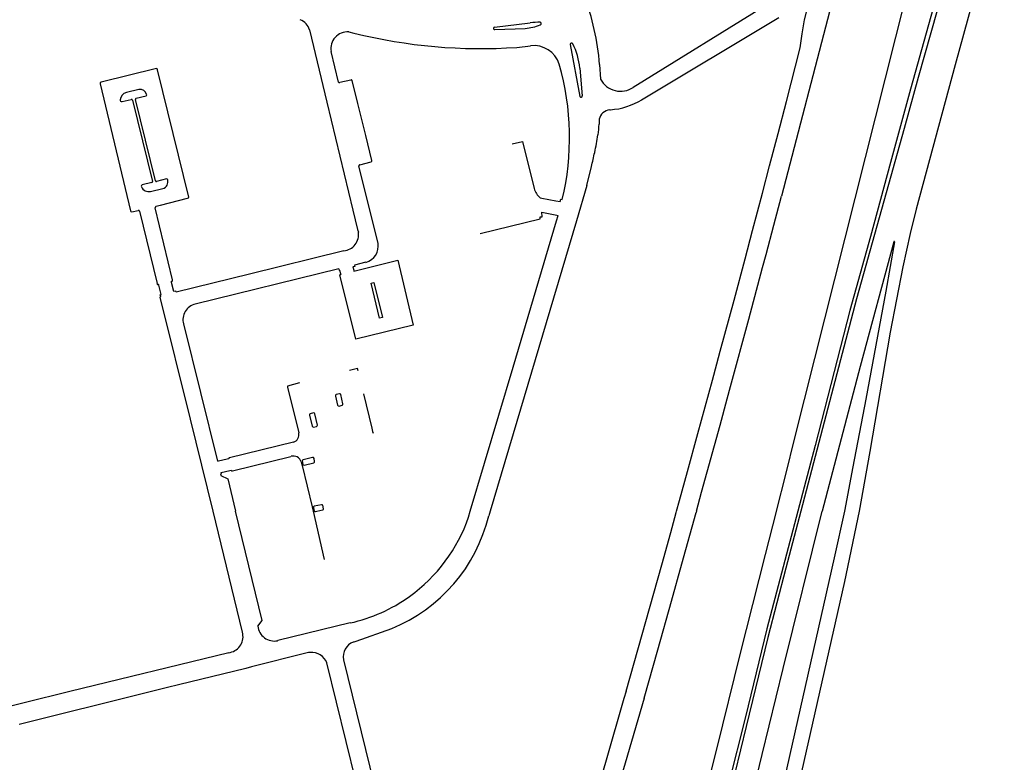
# Model space of a CAD drawing. Extents: x 148869 to 161638, y 453607 to 469810.
# Tile 1012 of 1056: x 159151.14 to 159154.75, y 459859.9 to 459862.63. Entities that reach past the tile are written whole.
import ezdxf

# ---------------------------------------------------------------- set-up
doc = ezdxf.new("R2010")
doc.units = 0
doc.layers.add('LKI_V01_KANTRIJWEG', color=252, linetype='CONTINUOUS')

msp = doc.modelspace()

# ---------------------------------------------------------------- linework, layer by layer
at = {"layer": 'LKI_V01_KANTRIJWEG'}
for p, q in [((159154.4477, 459862.9291), (159153.983, 459861.0846)), ((159154.4477, 459862.9291), (159153.983, 459861.0846)), ((159153.8941, 459862.6879), (159153.391, 459862.3778)), ((159153.8941, 459862.6879), (159153.391, 459862.3778)), ((159154.1208, 459862.6887), (159153.9355, 459861.9782)), ((159154.1208, 459862.6887), (159153.9355, 459861.9782)), ((159152.8804, 459862.5987), (159153.0123, 459862.615)), ((159152.8804, 459862.5987), (159153.0123, 459862.615)), ((159153.4218, 459862.3323), (159153.926, 459862.6348)), ((159153.4218, 459862.3323), (159153.926, 459862.6348)), ((159152.3449, 459862.582), (159152.3636, 459862.5774)), ((159152.3449, 459862.582), (159152.3636, 459862.5774)), ((159152.8824, 459862.5902), (159152.9935, 459862.5945)), ((159152.8824, 459862.5902), (159152.9935, 459862.5945)), ((159152.9625, 459862.5248), (159153.013, 459862.5306)), ((159152.9625, 459862.5248), (159153.013, 459862.5306)), ((159153.1587, 459862.5359), (159153.1947, 459862.3442)), ((159153.1587, 459862.5359), (159153.1947, 459862.3442)), ((159152.307, 459862.3974), (159152.2801, 459862.5097)), ((159152.307, 459862.3974), (159152.2801, 459862.5097)), ((159153.2673, 459862.4621), (159153.2709, 459862.4081)), ((159153.2673, 459862.4621), (159153.2709, 459862.4081)), ((159151.6377, 459862.4467), (159151.4344, 459862.3968)), ((159151.6377, 459862.4467), (159151.4344, 459862.3968)), ((159151.7571, 459861.9744), (159151.6421, 459862.4425)), ((159151.7571, 459861.9744), (159151.6421, 459862.4425)), ((159153.1941, 459862.4485), (159153.2035, 459862.3464)), ((159153.1941, 459862.4485), (159153.2035, 459862.3464)), ((159151.4307, 459862.3904), (159151.5426, 459861.9241)), ((159151.4307, 459862.3904), (159151.5426, 459861.9241)), ((159152.3525, 459862.4041), (159152.3121, 459862.3952)), ((159152.3525, 459862.4041), (159152.3121, 459862.3952)), ((159152.3786, 459862.3183), (159152.3579, 459862.4028)), ((159152.3786, 459862.3183), (159152.3579, 459862.4028)), ((159151.5737, 459862.3697), (159151.5274, 459862.3587)), ((159151.5737, 459862.3697), (159151.5274, 459862.3587)), ((159151.6022, 459862.3507), (159151.6019, 459862.3519)), ((159151.6022, 459862.3507), (159151.6019, 459862.3519)), ((159151.5051, 459862.3318), (159151.5051, 459862.3296)), ((159151.5051, 459862.3318), (159151.5051, 459862.3296)), ((159151.5124, 459862.326), (159151.5457, 459862.3337)), ((159151.5124, 459862.326), (159151.5457, 459862.3337)), ((159151.5499, 459862.331), (159151.6239, 459862.0322)), ((159151.5499, 459862.331), (159151.6239, 459862.0322)), ((159151.634, 459862.0342), (159151.5615, 459862.3337)), ((159151.634, 459862.0342), (159151.5615, 459862.3337)), ((159151.5639, 459862.338), (159151.6001, 459862.3466)), ((159151.5639, 459862.338), (159151.6001, 459862.3466)), ((159152.3859, 459862.2887), (159152.3786, 459862.3183)), ((159152.3859, 459862.2887), (159152.3786, 459862.3183)), ((159153.9233, 459862.2077), (159153.9542, 459862.3264)), ((159153.9233, 459862.2077), (159153.9542, 459862.3264)), ((159152.4075, 459862.2003), (159152.3859, 459862.2887)), ((159152.4075, 459862.2003), (159152.3859, 459862.2887)), ((159153.3045, 459862.2953), (159153.3073, 459862.2956)), ((159153.3045, 459862.2953), (159153.3073, 459862.2956)), ((159153.2654, 459862.2605), (159153.2651, 459862.2424)), ((159153.2654, 459862.2605), (159153.2651, 459862.2424)), ((159153.8922, 459862.089), (159153.9233, 459862.2077)), ((159153.8922, 459862.089), (159153.9233, 459862.2077)), ((159152.4148, 459862.1708), (159152.4075, 459862.2003)), ((159152.4148, 459862.1708), (159152.4075, 459862.2003)), ((159152.4299, 459862.1093), (159152.4148, 459862.1708)), ((159152.4299, 459862.1093), (159152.4148, 459862.1708)), ((159152.9462, 459862.1704), (159152.9839, 459862.1794)), ((159152.9462, 459862.1704), (159152.9839, 459862.1794)), ((159152.9839, 459862.1794), (159153.0266, 459862.0056)), ((159152.9839, 459862.1794), (159153.0266, 459862.0056)), ((159152.3861, 459862.0927), (159152.4275, 459862.104)), ((159152.3861, 459862.0927), (159152.4275, 459862.104)), ((159152.4527, 459861.8055), (159152.3822, 459862.0886)), ((159152.4527, 459861.8055), (159152.3822, 459862.0886)), ((159153.2207, 459862.0166), (159153.2374, 459862.0868)), ((159153.2207, 459862.0166), (159153.2374, 459862.0868)), ((159153.8657, 459861.9884), (159153.8922, 459862.089)), ((159153.8657, 459861.9884), (159153.8922, 459862.089)), ((159151.6212, 459862.0285), (159151.585, 459862.019)), ((159151.6212, 459862.0285), (159151.585, 459862.019)), ((159151.6748, 459862.0414), (159151.6381, 459862.0322)), ((159151.6748, 459862.0414), (159151.6381, 459862.0322)), ((159151.5821, 459862.0145), (159151.5828, 459862.012)), ((159151.5821, 459862.0145), (159151.5828, 459862.012)), ((159151.6164, 459861.9953), (159151.6615, 459862.0057)), ((159151.6164, 459861.9953), (159151.6615, 459862.0057)), ((159153.8296, 459861.8519), (159153.8657, 459861.9884)), ((159153.8296, 459861.8519), (159153.8657, 459861.9884)), ((159151.6525, 459861.945), (159151.7528, 459861.97)), ((159151.6525, 459861.945), (159151.7528, 459861.97)), ((159153.0484, 459861.9723), (159153.055, 459861.971)), ((159153.0484, 459861.9723), (159153.055, 459861.971)), ((159153.055, 459861.971), (159153.1061, 459861.9611)), ((159153.055, 459861.971), (159153.1061, 459861.9611)), ((159153.1061, 459861.9611), (159153.1221, 459861.958)), ((159153.1061, 459861.9611), (159153.1221, 459861.958)), ((159153.9073, 459861.8708), (159153.9355, 459861.9782)), ((159153.9073, 459861.8708), (159153.9355, 459861.9782)), ((159151.5479, 459861.9199), (159151.5709, 459861.9254)), ((159151.5479, 459861.9199), (159151.5709, 459861.9254)), ((159151.576, 459861.9226), (159151.6401, 459861.6567)), ((159151.576, 459861.9226), (159151.6401, 459861.6567)), ((159151.6975, 459861.6705), (159151.6337, 459861.9354)), ((159151.6975, 459861.6705), (159151.6337, 459861.9354)), ((159151.6364, 459861.941), (159151.6525, 459861.945)), ((159151.6364, 459861.941), (159151.6525, 459861.945)), ((159153.0554, 459861.919), (159153.1095, 459861.9085)), ((159153.0554, 459861.919), (159153.1095, 459861.9085)), ((159153.1083, 459861.8868), (159153.1144, 459861.9074)), ((159153.1083, 459861.8868), (159153.1144, 459861.9074)), ((159153.1095, 459861.9085), (159153.1144, 459861.9074)), ((159153.1095, 459861.9085), (159153.1144, 459861.9074)), ((159153.802, 459861.748), (159153.8296, 459861.8519)), ((159153.802, 459861.748), (159153.8296, 459861.8519)), ((159153.879, 459861.7635), (159153.9073, 459861.8708)), ((159153.879, 459861.7635), (159153.9073, 459861.8708)), ((159152.4082, 459861.7347), (159152.3663, 459861.7244)), ((159152.4082, 459861.7347), (159152.3663, 459861.7244)), ((159153.7613, 459861.5956), (159153.802, 459861.748)), ((159153.7613, 459861.5956), (159153.802, 459861.748)), ((159153.8664, 459861.7161), (159153.879, 459861.7635)), ((159153.8664, 459861.7161), (159153.879, 459861.7635)), ((159152.308, 459861.7102), (159151.7806, 459861.581)), ((159152.308, 459861.7102), (159151.7806, 459861.581)), ((159152.3115, 459861.7057), (159152.3143, 459861.6942)), ((159152.3115, 459861.7057), (159152.3143, 459861.6942)), ((159152.3605, 459861.7177), (159152.3632, 459861.7065)), ((159152.3605, 459861.7177), (159152.3632, 459861.7065)), ((159152.3632, 459861.7065), (159152.3643, 459861.7021)), ((159152.3632, 459861.7065), (159152.3643, 459861.7021)), ((159153.8153, 459861.5253), (159153.8664, 459861.7161)), ((159153.8153, 459861.5253), (159153.8664, 459861.7161)), ((159151.6931, 459861.6653), (159151.6938, 459861.6655)), ((159151.6931, 459861.6653), (159151.6938, 459861.6655)), ((159151.694, 459861.661), (159151.6931, 459861.6653)), ((159151.694, 459861.661), (159151.6931, 459861.6653)), ((159152.3143, 459861.6942), (159152.3153, 459861.6898)), ((159152.3143, 459861.6942), (159152.3153, 459861.6898)), ((159151.6474, 459861.6503), (159151.6462, 459861.654)), ((159151.6474, 459861.6503), (159151.6462, 459861.654)), ((159151.6555, 459861.6162), (159151.6474, 459861.6503)), ((159151.6555, 459861.6162), (159151.6474, 459861.6503)), ((159151.702, 459861.6272), (159151.694, 459861.661)), ((159151.702, 459861.6272), (159151.694, 459861.661)), ((159152.4276, 459861.6583), (159152.4378, 459861.6607)), ((159152.4276, 459861.6583), (159152.4378, 459861.6607)), ((159152.4581, 459861.5294), (159152.4276, 459861.6583)), ((159152.4581, 459861.5294), (159152.4276, 459861.6583)), ((159152.4378, 459861.6607), (159152.4687, 459861.5319)), ((159152.4378, 459861.6607), (159152.4687, 459861.5319)), ((159153.711, 459861.4081), (159153.7613, 459861.5956)), ((159153.711, 459861.4081), (159153.7613, 459861.5956)), ((159152.4687, 459861.5319), (159152.4581, 459861.5294)), ((159152.4687, 459861.5319), (159152.4581, 459861.5294)), ((159153.7487, 459861.2781), (159153.8153, 459861.5253)), ((159153.7487, 459861.2781), (159153.8153, 459861.5253)), ((159151.7375, 459861.5086), (159151.8621, 459861.0036)), ((159151.7375, 459861.5086), (159151.8621, 459861.0036)), ((159153.6986, 459861.3621), (159153.711, 459861.4081)), ((159153.6986, 459861.3621), (159153.711, 459861.4081)), ((159152.3772, 459861.3442), (159152.3475, 459861.3369)), ((159152.3772, 459861.3442), (159152.3475, 459861.3369)), ((159152.3794, 459861.3354), (159152.3772, 459861.3442)), ((159152.3794, 459861.3354), (159152.3772, 459861.3442)), ((159153.682, 459861.301), (159153.6986, 459861.3621)), ((159153.682, 459861.301), (159153.6986, 459861.3621)), ((159153.6288, 459861.1058), (159153.682, 459861.301)), ((159153.6288, 459861.1058), (159153.682, 459861.301)), ((159152.1196, 459861.2758), (159152.1612, 459861.1077)), ((159152.1196, 459861.2758), (159152.1612, 459861.1077)), ((159152.1643, 459861.2916), (159152.1202, 459861.2797)), ((159152.1643, 459861.2916), (159152.1202, 459861.2797)), ((159153.7363, 459861.2324), (159153.7487, 459861.2781)), ((159153.7363, 459861.2324), (159153.7487, 459861.2781)), ((159152.3995, 459861.2518), (159152.4299, 459861.1253)), ((159152.3995, 459861.2518), (159152.4299, 459861.1253)), ((159153.71, 459861.1361), (159153.7363, 459861.2324)), ((159153.71, 459861.1361), (159153.7363, 459861.2324)), ((159152.4299, 459861.1253), (159152.4329, 459861.1131)), ((159152.4299, 459861.1253), (159152.4329, 459861.1131)), ((159153.6422, 459860.8895), (159153.71, 459861.1361)), ((159153.6422, 459860.8895), (159153.71, 459861.1361)), ((159152.4329, 459861.1131), (159152.4345, 459861.1064)), ((159152.4329, 459861.1131), (159152.4345, 459861.1064)), ((159153.5904, 459860.9657), (159153.6288, 459861.1058)), ((159153.5904, 459860.9657), (159153.6288, 459861.1058)), ((159152.1415, 459861.0739), (159151.9067, 459861.0166)), ((159152.1415, 459861.0739), (159151.9067, 459861.0166)), ((159151.8983, 459861.0114), (159151.8664, 459861.0042)), ((159151.8983, 459861.0114), (159151.8664, 459861.0042)), ((159151.904, 459861.0127), (159151.8983, 459861.0114)), ((159151.904, 459861.0127), (159151.8983, 459861.0114)), ((159151.9171, 459860.9678), (159152.1327, 459861.0216)), ((159151.9171, 459860.9678), (159152.1327, 459861.0216)), ((159151.8664, 459861.0042), (159151.8621, 459861.0036)), ((159151.8664, 459861.0042), (159151.8621, 459861.0036)), ((159152.1704, 459861.001), (159152.1737, 459860.9876)), ((159152.1704, 459861.001), (159152.1737, 459860.9876)), ((159152.1737, 459860.9876), (159152.2105, 459860.8363)), ((159152.1737, 459860.9876), (159152.2105, 459860.8363)), ((159152.1812, 459860.9895), (159152.217, 459860.9983)), ((159152.1812, 459860.9895), (159152.217, 459860.9983)), ((159151.8738, 459860.9561), (159151.8751, 459860.9511)), ((159151.8738, 459860.9561), (159151.8751, 459860.9511)), ((159151.876, 459860.9624), (159151.9081, 459860.9698)), ((159151.876, 459860.9624), (159151.9081, 459860.9698)), ((159151.9081, 459860.9698), (159151.913, 459860.9709)), ((159151.9081, 459860.9698), (159151.913, 459860.9709)), ((159153.5612, 459860.8596), (159153.5904, 459860.9657)), ((159153.5612, 459860.8596), (159153.5904, 459860.9657)), ((159153.6231, 459860.8203), (159153.6422, 459860.8895)), ((159153.6231, 459860.8203), (159153.6422, 459860.8895)), ((159152.2105, 459860.8363), (159152.2146, 459860.8195)), ((159152.2105, 459860.8363), (159152.2146, 459860.8195)), ((159152.2447, 459860.8438), (159152.2181, 459860.838)), ((159152.2447, 459860.8438), (159152.2181, 459860.838)), ((159153.5503, 459860.8203), (159153.5612, 459860.8596)), ((159153.5503, 459860.8203), (159153.5612, 459860.8596)), ((159151.954, 459860.3753), (159151.8471, 459860.8195)), ((159151.954, 459860.3753), (159151.8471, 459860.8195)), ((159152.2146, 459860.8195), (159152.2546, 459860.6419)), ((159152.2146, 459860.8195), (159152.2546, 459860.6419)), ((159152.7856, 459860.7985), (159152.7918, 459860.8195)), ((159152.7856, 459860.7985), (159152.7918, 459860.8195)), ((159152.8646, 459860.8195), (159152.8596, 459860.8027)), ((159152.8646, 459860.8195), (159152.8596, 459860.8027)), ((159153.5285, 459860.7412), (159153.549, 459860.8156)), ((159153.5285, 459860.7412), (159153.549, 459860.8156)), ((159153.549, 459860.8156), (159153.5503, 459860.8203)), ((159153.549, 459860.8156), (159153.5503, 459860.8203)), ((159153.5695, 459860.6269), (159153.6218, 459860.8156)), ((159153.5695, 459860.6269), (159153.6218, 459860.8156)), ((159153.6231, 459860.8203), (159153.6218, 459860.8156)), ((159153.6231, 459860.8203), (159153.6218, 459860.8156)), ((159153.4956, 459860.6229), (159153.5285, 459860.7412)), ((159153.4956, 459860.6229), (159153.5285, 459860.7412)), ((159153.3648, 459860.1586), (159153.4956, 459860.6229)), ((159153.3648, 459860.1586), (159153.4956, 459860.6229)), ((159153.531, 459860.4887), (159153.5695, 459860.6269)), ((159153.531, 459860.4887), (159153.5695, 459860.6269)), ((159152.5679, 459860.5064), (159152.5688, 459860.507)), ((159152.5679, 459860.5064), (159152.5688, 459860.507)), ((159153.481, 459860.3106), (159153.531, 459860.4887)), ((159153.481, 459860.3106), (159153.531, 459860.4887)), ((159152.3508, 459860.4092), (159152.0845, 459860.3441)), ((159152.3508, 459860.4092), (159152.0845, 459860.3441)), ((159152.0845, 459860.3441), (159152.0835, 459860.3439)), ((159152.0845, 459860.3441), (159152.0835, 459860.3439)), ((159152.3656, 459860.34), (159152.3619, 459860.3388)), ((159152.3656, 459860.34), (159152.3619, 459860.3388)), ((159151.9039, 459860.2998), (159151.9093, 459860.3011)), ((159151.9039, 459860.2998), (159151.9093, 459860.3011)), ((159152.1922, 459860.2992), (159151.9874, 459860.2481)), ((159152.1922, 459860.2992), (159151.9874, 459860.2481)), ((159152.2036, 459860.301), (159152.2019, 459860.3008)), ((159152.2036, 459860.301), (159152.2019, 459860.3008)), ((159153.4307, 459860.1326), (159153.481, 459860.3106)), ((159153.4307, 459860.1326), (159153.481, 459860.3106)), ((159152.3709, 459859.8287), (159152.2646, 459860.2623)), ((159152.3709, 459859.8287), (159152.2646, 459860.2623)), ((159152.3257, 459860.2742), (159152.4435, 459859.7928)), ((159152.3257, 459860.2742), (159152.4435, 459859.7928)), ((159151.9664, 459860.2416), (159151.7186, 459860.1813)), ((159151.9664, 459860.2416), (159151.7186, 459860.1813)), ((159151.9874, 459860.2481), (159151.9664, 459860.2416)), ((159151.9874, 459860.2481), (159151.9664, 459860.2416)), ((159151.7186, 459860.1813), (159151.6786, 459860.1724)), ((159151.7186, 459860.1813), (159151.6786, 459860.1724)), ((159151.6001, 459860.1525), (159151.1338, 459860.0365)), ((159151.6001, 459860.1525), (159151.1338, 459860.0365)), ((159151.6786, 459860.1724), (159151.6001, 459860.1525)), ((159151.6786, 459860.1724), (159151.6001, 459860.1525)), ((159153.4307, 459860.1326), (159153.1861, 459859.2926)), ((159153.4307, 459860.1326), (159153.1861, 459859.2926))]:
    msp.add_line(p, q, dxfattribs=at)
for points in [[(159154.7549, 459863.1269), (159154.7, 459862.9207), (159154.5737, 459862.4601), (159154.4306, 459861.9298), (159154.4088, 459861.8404), (159154.382, 459861.7184), (159154.335, 459861.4783), (159154.2602, 459861.0396), (159154.2211, 459860.8203)], [(159154.7549, 459863.1269), (159154.7, 459862.9207), (159154.5737, 459862.4601), (159154.4306, 459861.9298), (159154.4088, 459861.8404), (159154.382, 459861.7184), (159154.335, 459861.4783), (159154.2602, 459861.0396), (159154.2211, 459860.8203)], [(159154.6003, 459863.0507), (159154.4105, 459862.3715), (159154.3364, 459862.1015), (159154.2631, 459861.8299), (159154.1875, 459861.5579), (159154.0596, 459861.0613), (159153.9956, 459860.8203)], [(159154.6003, 459863.0507), (159154.4105, 459862.3715), (159154.3364, 459862.1015), (159154.2631, 459861.8299), (159154.1875, 459861.5579), (159154.0596, 459861.0613), (159153.9956, 459860.8203)], [(159154.6218, 459863.0634), (159154.4379, 459862.4143), (159154.387, 459862.2267), (159154.212, 459861.6003), (159154.007, 459860.8203)], [(159154.6218, 459863.0634), (159154.4379, 459862.4143), (159154.387, 459862.2267), (159154.212, 459861.6003), (159154.007, 459860.8203)], [(159153.9542, 459862.3264), (159154.0047, 459862.5231), (159154.0116, 459862.575), (159154.0201, 459862.6257), (159154.0398, 459862.703)], [(159153.9542, 459862.3264), (159154.0047, 459862.5231), (159154.0116, 459862.575), (159154.0201, 459862.6257), (159154.0398, 459862.703)], [(159152.2004, 459862.589), (159152.264, 459862.324), (159152.3603, 459861.9259), (159152.3777, 459861.8559), (159152.3808, 459861.8461)], [(159152.2004, 459862.589), (159152.264, 459862.324), (159152.3603, 459861.9259), (159152.3777, 459861.8559), (159152.3808, 459861.8461)], [(159153.2207, 459862.0166), (159153.1827, 459861.887), (159152.8646, 459860.8195)], [(159153.2207, 459862.0166), (159153.1827, 459861.887), (159152.8646, 459860.8195)], [(159153.1221, 459861.958), (159153.1243, 459861.9666), (159153.13, 459861.9651)], [(159153.1221, 459861.958), (159153.1243, 459861.9666), (159153.13, 459861.9651)], [(159153.0489, 459861.9016), (159153.0555, 459861.9018), (159153.0554, 459861.919)], [(159153.0489, 459861.9016), (159153.0555, 459861.9018), (159153.0554, 459861.919)], [(159152.7918, 459860.8195), (159152.9499, 459861.3493), (159153.1083, 459861.8868)], [(159152.7918, 459860.8195), (159152.9499, 459861.3493), (159153.1083, 459861.8868)], [(159152.8286, 459861.8405), (159153.049, 459861.8949), (159153.0489, 459861.9016)], [(159152.8286, 459861.8405), (159153.049, 459861.8949), (159153.0489, 459861.9016)], [(159154.3486, 459861.8103), (159154.2256, 459861.3515), (159154.0854, 459860.8203)], [(159154.3486, 459861.8103), (159154.2256, 459861.3515), (159154.0854, 459860.8203)], [(159154.3511, 459861.81), (159154.3189, 459861.6288), (159154.2453, 459861.2314), (159154.1985, 459860.9829), (159154.1671, 459860.8203)], [(159154.3511, 459861.81), (159154.3189, 459861.6288), (159154.2453, 459861.2314), (159154.1985, 459860.9829), (159154.1671, 459860.8203)], [(159152.3268, 459861.7772), (159151.9798, 459861.6908), (159151.71, 459861.6246)], [(159152.3268, 459861.7772), (159151.9798, 459861.6908), (159151.71, 459861.6246)], [(159152.3643, 459861.7021), (159152.5254, 459861.7424), (159152.582, 459861.5043), (159152.3708, 459861.4525), (159152.3121, 459861.689), (159152.3153, 459861.6898)], [(159152.3643, 459861.7021), (159152.5254, 459861.7424), (159152.582, 459861.5043), (159152.3708, 459861.4525), (159152.3121, 459861.689), (159152.3153, 459861.6898)], [(159152.308, 459861.7102), (159152.3093, 459861.7052), (159152.3115, 459861.7057)], [(159152.308, 459861.7102), (159152.3093, 459861.7052), (159152.3115, 459861.7057)], [(159152.3663, 459861.7244), (159152.3676, 459861.7195), (159152.3605, 459861.7177)], [(159152.3663, 459861.7244), (159152.3676, 459861.7195), (159152.3605, 459861.7177)], [(159151.71, 459861.6246), (159151.7089, 459861.6289), (159151.702, 459861.6272)], [(159151.71, 459861.6246), (159151.7089, 459861.6289), (159151.702, 459861.6272)], [(159151.8471, 459860.8195), (159151.7633, 459861.1578), (159151.6513, 459861.6065)], [(159151.8471, 459860.8195), (159151.7633, 459861.1578), (159151.6513, 459861.6065)], [(159151.6541, 459861.6109), (159151.653, 459861.6116), (159151.6521, 459861.6154), (159151.6555, 459861.6162)], [(159151.6541, 459861.6109), (159151.653, 459861.6116), (159151.6521, 459861.6154), (159151.6555, 459861.6162)], [(159152.3041, 459861.2096), (159152.306, 459861.2074), (159152.3096, 459861.2063), (159152.3209, 459861.2094), (159152.323, 459861.2113), (159152.3236, 459861.2145), (159152.3158, 459861.249), (159152.3137, 459861.2511), (159152.311, 459861.2516), (159152.2985, 459861.2485), (159152.2962, 459861.2466), (159152.2963, 459861.243), (159152.3041, 459861.2096)], [(159152.3041, 459861.2096), (159152.306, 459861.2074), (159152.3096, 459861.2063), (159152.3209, 459861.2094), (159152.323, 459861.2113), (159152.3236, 459861.2145), (159152.3158, 459861.249), (159152.3137, 459861.2511), (159152.311, 459861.2516), (159152.2985, 459861.2485), (159152.2962, 459861.2466), (159152.2963, 459861.243), (159152.3041, 459861.2096)], [(159152.2204, 459861.1778), (159152.2191, 459861.18), (159152.2159, 459861.1811), (159152.2036, 459861.1782), (159152.2012, 459861.1763), (159152.2004, 459861.1731), (159152.2102, 459861.1327), (159152.2127, 459861.1298), (159152.2152, 459861.1291), (159152.227, 459861.1317), (159152.2291, 459861.1337), (159152.2302, 459861.1363), (159152.2204, 459861.1778)], [(159152.2204, 459861.1778), (159152.2191, 459861.18), (159152.2159, 459861.1811), (159152.2036, 459861.1782), (159152.2012, 459861.1763), (159152.2004, 459861.1731), (159152.2102, 459861.1327), (159152.2127, 459861.1298), (159152.2152, 459861.1291), (159152.227, 459861.1317), (159152.2291, 459861.1337), (159152.2302, 459861.1363), (159152.2204, 459861.1778)], [(159153.983, 459861.0846), (159153.9512, 459860.9594), (159153.9166, 459860.8203)], [(159153.983, 459861.0846), (159153.9512, 459860.9594), (159153.9166, 459860.8203)], [(159152.217, 459860.9983), (159152.2188, 459861.0001), (159152.2197, 459861.0024), (159152.2177, 459861.0142), (159152.2153, 459861.0173), (159152.2117, 459861.0176), (159152.1771, 459861.0093), (159152.1744, 459861.0071), (159152.1738, 459861.0045), (159152.1766, 459860.992), (159152.178, 459860.9902), (159152.1812, 459860.9895)], [(159152.217, 459860.9983), (159152.2188, 459861.0001), (159152.2197, 459861.0024), (159152.2177, 459861.0142), (159152.2153, 459861.0173), (159152.2117, 459861.0176), (159152.1771, 459861.0093), (159152.1744, 459861.0071), (159152.1738, 459861.0045), (159152.1766, 459860.992), (159152.178, 459860.9902), (159152.1812, 459860.9895)], [(159151.8738, 459860.9561), (159151.8773, 459860.957), (159151.876, 459860.9624)], [(159151.8738, 459860.9561), (159151.8773, 459860.957), (159151.876, 459860.9624)], [(159151.8751, 459860.9511), (159151.9001, 459860.9384), (159151.9284, 459860.8195)], [(159151.8751, 459860.9511), (159151.9001, 459860.9384), (159151.9284, 459860.8195)], [(159152.2181, 459860.838), (159152.2158, 459860.8358), (159152.2149, 459860.8325), (159152.2183, 459860.8205), (159152.2194, 459860.8195)], [(159152.2181, 459860.838), (159152.2158, 459860.8358), (159152.2149, 459860.8325), (159152.2183, 459860.8205), (159152.2194, 459860.8195)], [(159152.2275, 459860.8195), (159152.2497, 459860.8248), (159152.2516, 459860.8262), (159152.2524, 459860.8281), (159152.2493, 459860.8419), (159152.2474, 459860.8438), (159152.2447, 459860.8438)], [(159152.2275, 459860.8195), (159152.2497, 459860.8248), (159152.2516, 459860.8262), (159152.2524, 459860.8281), (159152.2493, 459860.8419), (159152.2474, 459860.8438), (159152.2447, 459860.8438)], [(159152.011, 459860.3976), (159152.0271, 459860.4178), (159151.9284, 459860.8195)], [(159152.011, 459860.3976), (159152.0271, 459860.4178), (159151.9284, 459860.8195)], [(159152.2194, 459860.8195), (159152.2205, 459860.8185), (159152.223, 459860.8184), (159152.2275, 459860.8195)], [(159152.2194, 459860.8195), (159152.2205, 459860.8185), (159152.223, 459860.8184), (159152.2275, 459860.8195)], [(159153.9161, 459860.8183), (159153.8758, 459860.6612), (159153.7829, 459860.2927), (159153.6977, 459859.9503), (159153.6013, 459859.566), (159153.5197, 459859.2112), (159153.479, 459859.0391), (159153.4394, 459858.8638), (159153.3932, 459858.6635), (159153.3364, 459858.4232), (159153.2879, 459858.3083)], [(159153.9161, 459860.8183), (159153.8758, 459860.6612), (159153.7829, 459860.2927), (159153.6977, 459859.9503), (159153.6013, 459859.566), (159153.5197, 459859.2112), (159153.479, 459859.0391), (159153.4394, 459858.8638), (159153.3932, 459858.6635), (159153.3364, 459858.4232), (159153.2879, 459858.3083)], [(159153.9954, 459860.8195), (159153.8825, 459860.3871), (159153.8033, 459860.0636), (159153.7416, 459859.8162), (159153.5304, 459858.9173), (159153.4554, 459858.5902), (159153.3933, 459858.3248), (159153.328, 459858.0122)], [(159153.9954, 459860.8195), (159153.8825, 459860.3871), (159153.8033, 459860.0636), (159153.7416, 459859.8162), (159153.5304, 459858.9173), (159153.4554, 459858.5902), (159153.3933, 459858.3248), (159153.328, 459858.0122)], [(159154.0068, 459860.8195), (159153.9516, 459860.611), (159153.8855, 459860.3562), (159153.8054, 459860.0285), (159153.7023, 459859.6003), (159153.5904, 459859.1275), (159153.4055, 459858.3246), (159153.367, 459858.152), (159153.3373, 459858.0103)], [(159154.0068, 459860.8195), (159153.9516, 459860.611), (159153.8855, 459860.3562), (159153.8054, 459860.0285), (159153.7023, 459859.6003), (159153.5904, 459859.1275), (159153.4055, 459858.3246), (159153.367, 459858.152), (159153.3373, 459858.0103)], [(159153.6496, 459859.0222), (159153.717, 459859.3108), (159153.7863, 459859.6017), (159153.8644, 459859.9251), (159153.9421, 459860.2418), (159154.0852, 459860.8195)], [(159153.6496, 459859.0222), (159153.717, 459859.3108), (159153.7863, 459859.6017), (159153.8644, 459859.9251), (159153.9421, 459860.2418), (159154.0852, 459860.8195)], [(159154.167, 459860.8195), (159154.1298, 459860.648), (159153.9076, 459859.6653), (159153.8784, 459859.5392), (159153.8515, 459859.4151), (159153.8319, 459859.3268)], [(159154.167, 459860.8195), (159154.1298, 459860.648), (159153.9076, 459859.6653), (159153.8784, 459859.5392), (159153.8515, 459859.4151), (159153.8319, 459859.3268)], [(159154.221, 459860.8195), (159154.1679, 459860.5615), (159153.9917, 459859.7865), (159153.9023, 459859.3835), (159153.8755, 459859.2535), (159153.8664, 459859.196)], [(159154.221, 459860.8195), (159154.1679, 459860.5615), (159153.9917, 459859.7865), (159153.9023, 459859.3835), (159153.8755, 459859.2535), (159153.8664, 459859.196)], [(159152.3656, 459860.34), (159152.3717, 459860.3417), (159152.5028, 459860.3887)], [(159152.3656, 459860.34), (159152.3717, 459860.3417), (159152.5028, 459860.3887)], [(159151.9039, 459860.2998), (159151.3201, 459860.1572), (159150.9831, 459860.0742)], [(159151.9039, 459860.2998), (159151.3201, 459860.1572), (159150.9831, 459860.0742)], [(159153.3648, 459860.1586), (159153.3564, 459860.1312), (159153.2918, 459859.9049), (159153.149, 459859.4146)], [(159153.3648, 459860.1586), (159153.3564, 459860.1312), (159153.2918, 459859.9049), (159153.149, 459859.4146)]]:
    msp.add_lwpolyline(points, dxfattribs=at)
for centre, radius, start, end in [((159152.2264, 459862.3684), 1.045, 5.1411, 19.395), ((159152.2264, 459862.3684), 1.045, 5.1411, 19.395), ((159152.1481, 459862.576), 0.0539, 13.8626, 69.5652), ((159152.1481, 459862.576), 0.0539, 13.8626, 69.5652), ((159152.977, 459862.7894), 0.1956, 274.8243, 291.6395), ((159152.977, 459862.7894), 0.1956, 274.8243, 291.6395), ((159153.0512, 459862.3008), 0.3166, 90.4538, 97.0594), ((159153.0512, 459862.3008), 0.3166, 90.4538, 97.0594), ((159153.0477, 459862.6124), 0.00503, 287.426, 78.2224), ((159153.0477, 459862.6124), 0.00503, 287.426, 78.2224), ((159152.3412, 459862.5201), 0.062, 86.4958, 189.6325), ((159152.3412, 459862.5201), 0.062, 86.4958, 189.6325), ((159152.8312, 459864.4664), 1.946, 256.0977, 273.8688), ((159152.8312, 459864.4664), 1.946, 256.0977, 273.8688), ((159152.8812, 459862.5944), 0.00434, 100.4223, 285.5966), ((159152.8812, 459862.5944), 0.00434, 100.4223, 285.5966), ((159153.0242, 459862.4318), 0.0995, 18.2318, 96.5066), ((159153.0242, 459862.4318), 0.0995, 18.2318, 96.5066), ((159153.164, 459862.5353), 0.00542, 28.8874, 173.4495), ((159153.164, 459862.5353), 0.00542, 28.8874, 173.4495), ((159152.9436, 459862.4259), 0.2515, 5.1641, 26.4539), ((159152.9436, 459862.4259), 0.2515, 5.1641, 26.4539), ((159152.1755, 459862.1924), 0.9812, 346.6027, 16.0003), ((159152.1755, 459862.1924), 0.9812, 346.6027, 16.0003), ((159151.6376, 459862.4422), 0.0045, 3.0624, 88.5291), ((159151.6376, 459862.4422), 0.0045, 3.0624, 88.5291), ((159151.4361, 459862.3916), 0.00556, 108.1302, 192.4181), ((159151.4361, 459862.3916), 0.00556, 108.1302, 192.4181), ((159152.311, 459862.3997), 0.00464, 209.2066, 283.7801), ((159152.311, 459862.3997), 0.00464, 209.2066, 283.7801), ((159152.3547, 459862.4017), 0.0033, 18.5861, 133.0916), ((159152.3547, 459862.4017), 0.0033, 18.5861, 133.0916), ((159153.3442, 459862.4456), 0.0824, 207.1188, 304.6067), ((159153.3442, 459862.4456), 0.0824, 207.1188, 304.6067), ((159151.5338, 459862.3307), 0.0287, 102.8925, 177.975), ((159151.5338, 459862.3307), 0.0287, 102.8925, 177.975), ((159151.5776, 459862.3446), 0.0254, 16.7265, 98.7131), ((159151.5776, 459862.3446), 0.0254, 16.7265, 98.7131), ((159151.5985, 459862.35), 0.00382, 294.4524, 10.7884), ((159151.5985, 459862.35), 0.00382, 294.4524, 10.7884), ((159151.5102, 459862.3307), 0.0052, 191.4662, 295.1528), ((159151.5102, 459862.3307), 0.0052, 191.4662, 295.1528), ((159151.5466, 459862.3305), 0.0033, 8.8737, 106.9938), ((159151.5466, 459862.3305), 0.0033, 8.8737, 106.9938), ((159151.5646, 459862.3348), 0.00329, 100.9809, 199.6149), ((159151.5646, 459862.3348), 0.00329, 100.9809, 199.6149), ((159153.1989, 459862.3461), 0.00461, 205.1877, 3.069), ((159153.1989, 459862.3461), 0.00461, 205.1877, 3.069), ((159153.2913, 459862.5426), 0.2475, 273.7133, 301.8305), ((159153.2913, 459862.5426), 0.2475, 273.7133, 301.8305), ((159153.3092, 459862.2507), 0.0449, 96.0275, 167.3577), ((159153.3092, 459862.2507), 0.0449, 96.0275, 167.3577), ((159152.9618, 459862.2524), 0.3035, 350.6914, 358.1025), ((159152.9618, 459862.2524), 0.3035, 350.6914, 358.1025), ((159152.1807, 459862.3719), 1.0936, 347.6942, 351.134), ((159152.1807, 459862.3719), 1.0936, 347.6942, 351.134), ((159150.8823, 459862.6489), 2.4212, 346.5756, 347.8377), ((159150.8823, 459862.6489), 2.4212, 346.5756, 347.8377), ((159152.4267, 459862.1075), 0.00361, 282.5461, 29.3682), ((159152.4267, 459862.1075), 0.00361, 282.5461, 29.3682), ((159152.3859, 459862.089), 0.00371, 87.0614, 185.9572), ((159152.3859, 459862.089), 0.00371, 87.0614, 185.9572), ((159151.6206, 459862.0318), 0.00327, 279.6516, 7.569), ((159151.6206, 459862.0318), 0.00327, 279.6516, 7.569), ((159151.6371, 459862.0353), 0.0033, 200.1008, 286.995), ((159151.6371, 459862.0353), 0.0033, 200.1008, 286.995), ((159151.6538, 459862.0313), 0.0267, 286.8078, 16.2101), ((159151.6538, 459862.0313), 0.0267, 286.8078, 16.2101), ((159151.6757, 459862.0375), 0.00394, 17.6573, 102.5589), ((159151.6757, 459862.0375), 0.00394, 17.6573, 102.5589), ((159151.586, 459862.0152), 0.00393, 104.6927, 190.018), ((159151.586, 459862.0152), 0.00393, 104.6927, 190.018), ((159151.6096, 459862.0237), 0.0292, 203.5884, 283.4726), ((159151.6096, 459862.0237), 0.0292, 203.5884, 283.4726), ((159153.0903, 459862.0236), 0.0663, 195.7649, 230.7209), ((159153.0903, 459862.0236), 0.0663, 195.7649, 230.7209), ((159151.7517, 459861.9753), 0.00539, 281.3133, 350.4087), ((159151.7517, 459861.9753), 0.00539, 281.3133, 350.4087), ((159151.5477, 459861.925), 0.00515, 189.8216, 272.2526), ((159151.5477, 459861.925), 0.00515, 189.8216, 272.2526), ((159151.5719, 459861.9211), 0.00432, 19.4734, 102.4758), ((159151.5719, 459861.9211), 0.00432, 19.4734, 102.4758), ((159151.639, 459861.9363), 0.00539, 118.0038, 189.0299), ((159151.639, 459861.9363), 0.00539, 118.0038, 189.0299), ((159152.3215, 459861.8369), 0.06, 275.0628, 8.7822), ((159152.3215, 459861.8369), 0.06, 275.0628, 8.7822), ((159154.3499, 459861.8101), 0.00126, 352.7058, 172.7058), ((159154.3499, 459861.8101), 0.00126, 352.7058, 172.7058), ((159152.3912, 459861.7948), 0.0625, 285.7733, 9.8923), ((159152.3912, 459861.7948), 0.0625, 285.7733, 9.8923), ((159151.694, 459861.6692), 0.00372, 267.3132, 20.0201), ((159151.694, 459861.6692), 0.00372, 267.3132, 20.0201), ((159151.6441, 459861.6576), 0.00415, 192.5012, 300.4744), ((159151.6441, 459861.6576), 0.00415, 192.5012, 300.4744), ((159151.6564, 459861.6063), 0.00514, 117.5264, 178.3927), ((159151.6564, 459861.6063), 0.00514, 117.5264, 178.3927), ((159151.7942, 459861.5239), 0.0587, 103.4074, 195.0594), ((159151.7942, 459861.5239), 0.0587, 103.4074, 195.0594), ((159152.1225, 459861.2773), 0.00326, 133.2116, 207.0943), ((159152.1225, 459861.2773), 0.00326, 133.2116, 207.0943), ((159152.1337, 459861.1011), 0.0283, 285.9718, 13.5911), ((159152.1337, 459861.1011), 0.0283, 285.9718, 13.5911), ((159151.9068, 459861.0136), 0.00295, 91.2904, 197.2096), ((159151.9068, 459861.0136), 0.00295, 91.2904, 197.2096), ((159152.1414, 459860.9927), 0.0302, 15.9252, 106.5817), ((159152.1414, 459860.9927), 0.0302, 15.9252, 106.5817), ((159151.9167, 459860.9717), 0.00387, 191.8954, 274.7673), ((159151.9167, 459860.9717), 0.00387, 191.8954, 274.7673), ((159152.275, 459860.9457), 0.6018, 292.2437, 346.2548), ((159152.275, 459860.9457), 0.6018, 292.2437, 346.2548), ((159152.22, 459860.9927), 0.598, 305.6839, 341.0439), ((159152.22, 459860.9927), 0.598, 305.6839, 341.0439), ((159152.2206, 459860.9913), 0.5965, 282.604, 305.6057), ((159152.2206, 459860.9913), 0.5965, 282.604, 305.6057), ((159152.0716, 459860.4037), 0.0609, 185.6994, 281.3022), ((159152.0716, 459860.4037), 0.0609, 185.6994, 281.3022), ((159151.8969, 459860.3591), 0.0594, 282.104, 15.8233), ((159151.8969, 459860.3591), 0.0594, 282.104, 15.8233), ((159152.3822, 459860.2849), 0.0576, 110.7145, 190.7235), ((159152.3822, 459860.2849), 0.0576, 110.7145, 190.7235), ((159152.2058, 459860.2461), 0.0549, 94.1149, 104.3478), ((159152.2058, 459860.2461), 0.0549, 94.1149, 104.3478), ((159152.2073, 459860.2394), 0.0617, 21.7067, 93.4373), ((159152.2073, 459860.2394), 0.0617, 21.7067, 93.4373)]:
    msp.add_arc(centre, radius, start, end, dxfattribs=at)

doc.saveas('drawing.dxf')
